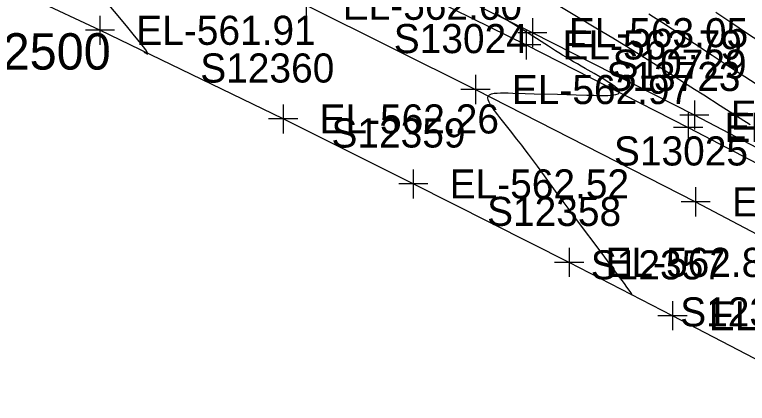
# Model space of a CAD drawing. Extents: x 1729869 to 1735532, y 648588 to 653771.
# Drawn here: x 1730520.1 to 1730620.9, y 652456.6 to 652510 of the extents above; entities that cross this region are included whole.
import ezdxf

# ---------------------------------------------------------------- set-up
doc = ezdxf.new("R2010")
doc.units = 0
for name, color, linetype in [('SURVEY - CONTOURS - Index with Text', 7, 'Continuous'), ('SURVEY - CONTOURS - Intermediate with optional Text', 7, 'Continuous'), ('SURVEY - CONTROL - Grid Text', 7, 'Continuous'), ('SURVEY - DTM - Breaklines', 7, 'Continuous'), ('SURVEY - DTM - Breaklines - Points - Elevations', 7, 'Continuous'), ('SURVEY - DTM - Breaklines - Points - Locators', 7, 'Continuous'), ('SURVEY - DTM - Breaklines - Points - Numbers', 7, 'Continuous'), ('SURVEY - TRANSPORTATION - Features', 7, 'Continuous'), ('SURVEY - TRANSPORTATION - Features - Points - Elevations', 7, 'Continuous'), ('SURVEY - TRANSPORTATION - Features - Points - Locators', 7, 'Continuous'), ('SURVEY - TRANSPORTATION - Features - Points - Numbers', 7, 'Continuous'), ('SURVEY - TRANSPORTATION - Roads', 7, 'Continuous'), ('SURVEY - TRANSPORTATION - Roads - Points - Elevations', 7, 'Continuous'), ('SURVEY - TRANSPORTATION - Roads - Points - Locators', 7, 'Continuous'), ('SURVEY - TRANSPORTATION - Roads - Points - Numbers', 7, 'Continuous')]:
    doc.layers.add(name, color=color, linetype=linetype)

msp = doc.modelspace()

# ---------------------------------------------------------------- linework, layer by layer
at = {"layer": 'SURVEY - CONTOURS - Index with Text'}
msp.add_lwpolyline([(1730623.92, 652499.33), (1730618.04, 652503.16), (1730616.09, 652504.43), (1730613.64, 652506.03), (1730609.1, 652509), (1730608.04, 652509.69), (1730607.37, 652510.12)], dxfattribs=at)
at = {"layer": 'SURVEY - CONTOURS - Intermediate with optional Text'}
for points in [[(1730537.91, 652504.91), (1730538.08, 652504.81), (1730538.22, 652504.74), (1730538.28, 652504.71), (1730538.33, 652504.68), (1730538.38, 652504.67), (1730538.42, 652504.66), (1730538.44, 652504.67), (1730538.45, 652504.67), (1730538.45, 652504.68), (1730538.46, 652504.68), (1730538.46, 652504.69), (1730538.46, 652504.72), (1730538.38, 652504.9), (1730538.18, 652505.21), (1730537.88, 652505.61), (1730537.51, 652506.09), (1730537.09, 652506.61), (1730536.46, 652507.38), (1730535.53, 652508.51), (1730532.2, 652512.52)], [(1730621.34, 652494.9), (1730617.21, 652497.54), (1730614.95, 652498.98), (1730613.68, 652499.78), (1730609.5, 652502.4), (1730605.67, 652504.8), (1730604.31, 652505.65), (1730603.41, 652506.2), (1730602.43, 652506.8), (1730600.34, 652508.06), (1730597.22, 652509.92), (1730595.15, 652511.15)], [(1730605.04, 652471.55), (1730605.06, 652471.54), (1730605.07, 652471.54), (1730605.04, 652471.63), (1730604.9, 652471.85), (1730604.67, 652472.19), (1730604.36, 652472.61), (1730604.01, 652473.09), (1730603.09, 652474.32), (1730600.8, 652477.39), (1730597.58, 652481.71), (1730596.41, 652483.27), (1730595.59, 652484.38), (1730594.54, 652485.81), (1730593.01, 652487.92), (1730592.05, 652489.24), (1730591.38, 652490.14), (1730590.82, 652490.89), (1730590.37, 652491.49), (1730589.9, 652492.1), (1730589.23, 652492.95), (1730588.35, 652494.07), (1730586.88, 652495.92), (1730586.59, 652496.3), (1730586.3, 652496.68), (1730586.16, 652496.86), (1730585.86, 652497.27), (1730585.61, 652497.66), (1730585.41, 652498.03), (1730585.28, 652498.35), (1730585.23, 652498.63), (1730585.29, 652498.86), (1730585.46, 652499.04), (1730585.74, 652499.16), (1730586.09, 652499.24), (1730586.51, 652499.28), (1730586.98, 652499.3), (1730587.55, 652499.3), (1730588.02, 652499.29), (1730588.69, 652499.27), (1730590.35, 652499.22), (1730591.61, 652499.19), (1730594.81, 652499.11), (1730596.08, 652499.08), (1730597.39, 652499.04), (1730598.84, 652498.99), (1730599.81, 652498.97), (1730600.29, 652498.96), (1730601.03, 652498.95), (1730601.73, 652498.96), (1730602.34, 652499), (1730602.83, 652499.07), (1730603.18, 652499.19), (1730603.34, 652499.36), (1730603.29, 652499.59), (1730603.07, 652499.86), (1730602.7, 652500.17), (1730602.21, 652500.52), (1730601.65, 652500.88), (1730601.03, 652501.26), (1730600.64, 652501.49), (1730599.84, 652501.95), (1730598.63, 652502.64), (1730598.09, 652502.96), (1730597.55, 652503.27), (1730597.03, 652503.58), (1730596.51, 652503.89), (1730596.01, 652504.19), (1730595.52, 652504.49), (1730595.02, 652504.8), (1730594.52, 652505.1), (1730593.57, 652505.7), (1730590.92, 652507.4), (1730590.27, 652507.81), (1730589.27, 652508.43), (1730588.77, 652508.74), (1730588.29, 652509.03), (1730587.82, 652509.32), (1730587.59, 652509.46), (1730586.91, 652509.86), (1730586.26, 652510.25)], [(1730623.69, 652505.61), (1730620.83, 652507.52), (1730618.95, 652508.78), (1730616.6, 652510.36)]]:
    msp.add_lwpolyline(points, dxfattribs=at)
at = {"layer": 'SURVEY - DTM - Breaklines'}
msp.add_lwpolyline([(1730701.83, 652448.31), (1730680.07, 652460.61), (1730658.15, 652472.78), (1730635.92, 652484.61), (1730613.64, 652496.25), (1730591.36, 652507.57), (1730568.85, 652518.7), (1730546.07, 652529.53), (1730523.32, 652540.08), (1730500.6, 652550.62), (1730482.95, 652558.58)], dxfattribs=at)
at = {"layer": 'SURVEY - DTM - Breaklines - Points - Locators'}
for p, q in [((1730591.36, 652509.57), (1730591.36, 652505.57)), ((1730593.36, 652507.57), (1730589.36, 652507.57)), ((1730613.64, 652498.25), (1730613.64, 652494.25)), ((1730615.64, 652496.25), (1730611.64, 652496.25))]:
    msp.add_line(p, q, dxfattribs=at)
at = {"layer": 'SURVEY - TRANSPORTATION - Features'}
msp.add_lwpolyline([(1730482.13, 652556.78), (1730499.82, 652548.9), (1730522.53, 652538.36), (1730545.26, 652527.82), (1730568.01, 652517), (1730590.5, 652505.89), (1730612.79, 652494.56), (1730635.04, 652482.94), (1730657.24, 652471.12), (1730679.15, 652458.96), (1730700.91, 652446.66)], dxfattribs=at)
at = {"layer": 'SURVEY - TRANSPORTATION - Features - Points - Locators'}
for p, q in [((1730590.5, 652507.89), (1730590.5, 652503.89)), ((1730592.5, 652505.89), (1730588.5, 652505.89)), ((1730612.79, 652496.56), (1730612.79, 652492.56)), ((1730614.79, 652494.56), (1730610.79, 652494.56))]:
    msp.add_line(p, q, dxfattribs=at)
at = {"layer": 'SURVEY - TRANSPORTATION - Roads'}
for points in [[(1730477.74, 652549.56), (1730480.41, 652548.34), (1730500.43, 652539.21), (1730529.49, 652525.81), (1730560.26, 652511.34), (1730583.53, 652499.76), (1730613.82, 652484.32), (1730649.22, 652465.7), (1730673.76, 652452.23)], [(1730639.01, 652453.88), (1730623.05, 652462.2), (1730610.64, 652468.67), (1730596.42, 652476.01), (1730574.98, 652486.79), (1730557.08, 652495.72), (1730531.87, 652507.9), (1730522.84, 652512.19), (1730497.39, 652523.87), (1730478.73, 652532.25)]]:
    msp.add_lwpolyline(points, dxfattribs=at)
at = {"layer": 'SURVEY - TRANSPORTATION - Roads - Points - Locators'}
for p, q in [((1730560.26, 652513.34), (1730560.26, 652509.34)), ((1730531.87, 652509.9), (1730531.87, 652505.9)), ((1730533.87, 652507.9), (1730529.87, 652507.9)), ((1730583.53, 652501.76), (1730583.53, 652497.76)), ((1730585.53, 652499.76), (1730581.53, 652499.76)), ((1730557.08, 652497.72), (1730557.08, 652493.72)), ((1730559.08, 652495.72), (1730555.08, 652495.72)), ((1730574.98, 652488.79), (1730574.98, 652484.79)), ((1730576.98, 652486.79), (1730572.98, 652486.79)), ((1730613.82, 652486.32), (1730613.82, 652482.32)), ((1730615.82, 652484.32), (1730611.82, 652484.32)), ((1730596.42, 652478.01), (1730596.42, 652474.01)), ((1730598.42, 652476.01), (1730594.42, 652476.01)), ((1730610.64, 652470.67), (1730610.64, 652466.67)), ((1730612.64, 652468.67), (1730608.64, 652468.67))]:
    msp.add_line(p, q, dxfattribs=at)

# ---------------------------------------------------------------- texts
at = {"layer": 'SURVEY - CONTROL - Grid Text'}
msp.add_text(' N 652500 ', height=5, dxfattribs=at).set_placement((1730502.5, 652502.5))
at = {"layer": 'SURVEY - DTM - Breaklines - Points - Elevations'}
for s, p in [('EL-563.05', (1730596.36, 652505.57)), ('EL-563.42', (1730618.64, 652494.25))]:
    msp.add_text(s, height=4, dxfattribs=at).set_placement(p)
at = {"layer": 'SURVEY - DTM - Breaklines - Points - Numbers'}
msp.add_text('S10729', height=4, dxfattribs=at).set_placement((1730602.39, 652501.25))
at = {"layer": 'SURVEY - TRANSPORTATION - Features - Points - Elevations'}
for s, p in [('EL-562.79', (1730595.5, 652503.89)), ('EL-563.16', (1730617.79, 652492.56))]:
    msp.add_text(s, height=4, dxfattribs=at).set_placement(p)
at = {"layer": 'SURVEY - TRANSPORTATION - Features - Points - Numbers'}
msp.add_text('S13723', height=4, dxfattribs=at).set_placement((1730601.55, 652499.56))
at = {"layer": 'SURVEY - TRANSPORTATION - Roads - Points - Elevations'}
for s, p in [('EL-562.60', (1730565.26, 652509.34)), ('EL-561.91', (1730536.87, 652505.9)), ('EL-562.97', (1730588.53, 652497.76)), ('EL-562.26', (1730562.08, 652493.72)), ('EL-562.52', (1730579.98, 652484.79)), ('EL-563.49', (1730618.82, 652482.32)), ('EL-562.86', (1730601.42, 652474.01)), ('EL-563.09', (1730615.64, 652466.67))]:
    msp.add_text(s, height=4, dxfattribs=at).set_placement(p)
at = {"layer": 'SURVEY - TRANSPORTATION - Roads - Points - Numbers'}
for s, p in [('S13024', (1730572.29, 652504.76)), ('S12360', (1730545.67, 652500.72)), ('S12359', (1730563.72, 652491.79)), ('S13025', (1730602.58, 652489.32)), ('S12358', (1730585.13, 652481.01)), ('S12357', (1730599.4, 652473.67)), ('S12356', (1730611.7, 652467.2))]:
    msp.add_text(s, height=4, dxfattribs=at).set_placement(p)

doc.saveas('drawing.dxf')
